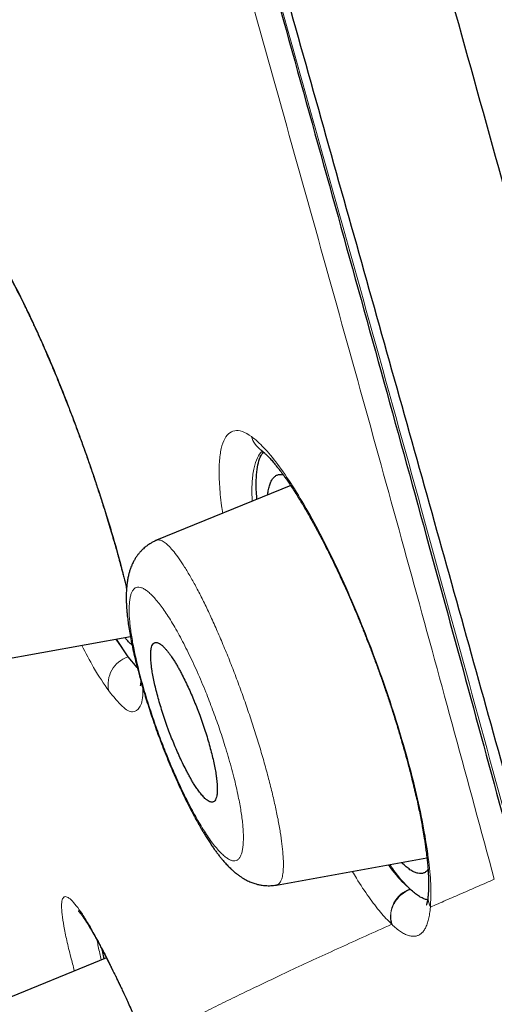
# Model space of a CAD drawing. Header units: millimetres. Extents: x 8 to 473, y 11 to 654.
# Tile 459 of 656: x 51 to 56, y 548 to 559. Entities that reach past the tile are written whole.
import ezdxf

# ---------------------------------------------------------------- set-up
doc = ezdxf.new("R2010")
doc.units = ezdxf.units.MM

msp = doc.modelspace()

# ---------------------------------------------------------------- linework, layer by layer
at = {"color": 7, "linetype": 'Continuous', "lineweight": 30}
for p, q in [((53.603, 553.994), (53.604, 553.994)), ((53.92, 553.617), (52.491, 553.035)), ((52.492, 553.033), (52.492, 553.033)), ((50.795, 551.757), (52.213, 552.011)), ((52.188, 551.795), (52.066, 551.985)), ((52.286, 551.682), (52.188, 551.795)), ((53.768, 549.369), (55.371, 549.657)), ((53.768, 549.37), (53.767, 549.37)), ((51.958, 548.595), (50.744, 548.1))]:
    msp.add_line(p, q, dxfattribs=at)
at = {"color": 8, "linetype": 'Continuous', "lineweight": 0}
msp.add_line((52.057, 551.983), (52.188, 551.795), dxfattribs=at)
at = {"color": 8, "linetype": 'Continuous', "lineweight": 0, "flags": 128}
msp.add_lwpolyline([(51.86, 548.789), (51.869, 548.765), (51.876, 548.75)], dxfattribs=at)
at = {"color": 8, "linetype": 'Continuous', "lineweight": 0}
for centre, radius, start, end in [((53.761, 554.213), 0.269, 195.7108, 234.2463), ((52.285, 551.501), 0.31, 108.3848, 192.522), ((55.297, 549.03), 0.315, 109.9743, 193.8954)]:
    msp.add_arc(centre, radius, start, end, dxfattribs=at)
at = {"color": 7, "linetype": 'Continuous', "lineweight": 30}
for points, knots in [([(58.202, 549.534), (57.862, 550.765), (57.187, 553.215), (56.139, 556.983), (55.088, 560.759), (54.032, 564.542), (52.868, 568.714), (51.593, 573.274), (50.21, 578.215), (48.669, 583.733), (46.969, 589.828), (45.117, 596.52), (43.263, 603.229), (41.411, 609.963), (39.868, 615.576), (38.639, 620.061), (37.715, 623.426), (36.794, 626.774), (35.881, 630.076), (35.038, 633.107), (34.275, 635.821), (33.602, 638.184), (32.993, 640.272), (32.461, 642.066), (31.999, 643.602), (31.535, 645.132), (31.094, 646.569), (30.691, 647.844), (30.372, 648.832), (30.132, 649.566), (29.971, 650.039), (29.877, 650.276), (29.854, 650.284), (29.843, 650.289)], [0, 0, 0, 0, 0.029391, 0.058493, 0.087392, 0.116132, 0.144774, 0.182186, 0.219469, 0.256616, 0.307044, 0.357403, 0.40799, 0.458823, 0.509908, 0.535608, 0.561495, 0.587604, 0.613988, 0.640698, 0.66321, 0.685981, 0.708765, 0.731267, 0.753498, 0.775519, 0.808251, 0.840746, 0.873094, 0.905384, 0.937655, 0.969811, 1, 1, 1, 1]), ([(81.989, 555.462), (81.933, 555.72), (81.821, 556.234), (81.651, 557.003), (81.479, 557.769), (81.306, 558.531), (81.132, 559.287), (80.96, 560.024), (80.791, 560.74), (80.624, 561.438), (80.456, 562.133), (80.288, 562.824), (80.103, 563.572), (79.901, 564.379), (79.683, 565.243), (79.463, 566.1), (79.243, 566.949), (79.022, 567.79), (78.799, 568.626), (78.576, 569.456), (78.352, 570.279), (78.128, 571.095), (77.903, 571.904), (77.677, 572.707), (77.45, 573.504), (77.224, 574.294), (76.99, 575.102), (76.748, 575.927), (76.498, 576.771), (76.248, 577.608), (75.997, 578.437), (75.754, 579.235), (75.518, 580.001), (75.29, 580.735), (75.063, 581.461), (74.835, 582.181), (74.608, 582.895), (74.381, 583.602), (74.161, 584.282), (73.948, 584.937), (73.74, 585.57), (73.533, 586.198), (73.327, 586.818), (73.122, 587.43), (72.918, 588.037), (72.714, 588.639), (72.51, 589.238), (72.306, 589.832), (72.103, 590.419), (71.901, 591.003), (71.703, 591.57), (71.509, 592.121), (71.321, 592.654), (71.133, 593.183), (70.946, 593.709), (70.761, 594.225), (70.58, 594.728), (70.402, 595.218), (70.226, 595.703), (70.051, 596.184), (69.874, 596.665), (69.684, 597.18), (69.481, 597.73), (69.264, 598.311), (69.048, 598.889), (68.832, 599.463), (68.617, 600.032), (68.402, 600.597), (68.189, 601.154), (67.978, 601.704), (67.768, 602.248), (67.559, 602.788), (67.351, 603.323), (67.144, 603.852), (66.938, 604.375), (66.735, 604.889), (66.534, 605.397), (66.335, 605.896), (66.138, 606.389), (65.948, 606.862), (65.766, 607.315), (65.59, 607.75), (65.415, 608.18), (65.242, 608.605), (65.071, 609.024), (64.905, 609.428), (64.745, 609.817), (64.591, 610.191), (64.44, 610.557), (64.292, 610.913), (64.147, 611.262), (64.005, 611.602), (63.865, 611.935), (63.726, 612.266), (63.588, 612.594), (63.451, 612.919), (63.318, 613.235), (63.188, 613.542), (63.062, 613.839), (62.939, 614.127), (62.82, 614.405), (62.705, 614.674), (62.594, 614.934), (62.487, 615.185), (62.383, 615.426), (62.284, 615.655), (62.191, 615.871), (62.103, 616.075), (62.018, 616.271), (61.936, 616.459), (61.854, 616.649), (61.772, 616.838), (61.689, 617.027), (61.612, 617.205), (61.539, 617.373), (61.47, 617.529), (61.407, 617.675), (61.348, 617.809), (61.293, 617.933), (61.249, 618.033), (61.215, 618.111), (61.19, 618.168), (61.166, 618.222), (61.143, 618.275), (61.12, 618.329), (61.093, 618.388), (61.063, 618.458), (61.027, 618.538), (60.987, 618.629), (60.944, 618.727), (60.898, 618.83), (60.852, 618.935), (60.805, 619.041), (60.758, 619.149), (60.707, 619.264), (60.652, 619.386), (60.594, 619.517), (60.533, 619.655), (60.466, 619.807), (60.392, 619.973), (60.312, 620.152), (60.227, 620.342), (60.138, 620.541), (60.045, 620.75), (59.947, 620.968), (59.845, 621.196), (59.738, 621.434), (59.626, 621.682), (59.511, 621.937), (59.392, 622.201), (59.269, 622.472), (59.141, 622.753), (59.018, 623.023), (58.9, 623.283), (58.788, 623.53), (58.672, 623.782), (58.554, 624.041), (58.432, 624.306), (58.308, 624.576), (58.182, 624.85), (58.031, 625.177), (57.858, 625.551), (57.664, 625.969), (57.473, 626.38), (57.284, 626.784), (57.098, 627.183), (56.914, 627.575), (56.733, 627.959), (56.557, 628.333), (56.384, 628.699), (56.215, 629.056), (56.05, 629.403), (55.888, 629.742), (55.731, 630.073), (55.577, 630.394), (55.427, 630.708), (55.28, 631.012), (55.138, 631.309), (54.995, 631.606), (54.852, 631.902), (54.708, 632.198), (54.57, 632.484), (54.436, 632.759), (54.305, 633.03), (54.172, 633.302), (54.035, 633.582), (53.894, 633.871), (53.748, 634.168), (53.599, 634.473), (53.446, 634.784), (53.289, 635.102), (53.128, 635.428), (52.977, 635.733), (52.836, 636.017), (52.706, 636.278), (52.593, 636.506), (52.496, 636.701), (52.416, 636.86), (52.339, 637.016), (52.26, 637.174), (52.181, 637.332), (52.102, 637.49), (52.028, 637.637), (51.96, 637.773), (51.897, 637.899), (51.841, 638.009), (51.793, 638.105), (51.752, 638.187), (51.715, 638.261), (51.681, 638.327), (51.653, 638.384), (51.629, 638.431), (51.609, 638.471), (51.59, 638.509), (51.568, 638.551), (51.542, 638.603), (51.511, 638.664), (51.476, 638.734), (51.437, 638.811), (51.395, 638.895), (51.348, 638.988), (51.298, 639.087), (51.243, 639.195), (51.185, 639.31), (51.123, 639.432), (51.057, 639.562), (50.983, 639.708), (50.901, 639.871), (50.809, 640.052), (50.711, 640.243), (50.602, 640.456), (50.482, 640.692), (50.352, 640.948), (50.217, 641.21), (50.08, 641.478), (49.939, 641.753), (49.794, 642.034), (49.641, 642.331), (49.479, 642.645), (49.309, 642.975), (49.135, 643.31), (48.958, 643.652), (48.791, 643.973), (48.634, 644.274), (48.522, 644.489), (48.442, 644.642), (48.396, 644.73), (48.352, 644.814), (48.311, 644.892), (48.274, 644.962), (48.242, 645.025), (48.213, 645.079), (48.189, 645.125), (48.169, 645.164), (48.15, 645.2), (48.13, 645.238), (48.106, 645.283), (48.078, 645.337), (48.045, 645.4), (48.007, 645.472), (47.965, 645.553), (47.919, 645.64), (47.869, 645.736), (47.816, 645.836), (47.76, 645.942), (47.703, 646.05), (47.646, 646.16), (47.589, 646.267), (47.514, 646.409), (47.424, 646.58), (47.318, 646.78), (47.218, 646.969), (47.123, 647.149), (47.034, 647.317), (46.95, 647.476), (46.868, 647.63), (46.785, 647.786), (46.699, 647.948), (46.61, 648.116), (46.517, 648.289), (46.442, 648.431), (46.384, 648.54), (46.344, 648.614), (46.305, 648.688), (46.267, 648.759), (46.233, 648.823), (46.203, 648.879), (46.179, 648.924), (46.159, 648.959), (46.145, 648.986), (46.132, 649.01), (46.119, 649.035), (46.102, 649.067), (46.08, 649.108), (46.052, 649.16), (46.019, 649.222), (45.981, 649.294), (45.937, 649.376), (45.887, 649.468), (45.833, 649.57), (45.773, 649.682), (45.709, 649.8), (45.643, 649.924), (45.595, 650.012), (45.569, 650.06), (45.567, 650.065)], [0, 0, 0, 0, 0.007759, 0.015478, 0.023164, 0.030829, 0.038451, 0.045998, 0.05306, 0.060089, 0.0671, 0.074083, 0.081006, 0.089773, 0.098535, 0.107216, 0.115789, 0.124309, 0.132792, 0.141224, 0.14958, 0.15787, 0.166105, 0.174282, 0.182407, 0.190471, 0.198443, 0.207128, 0.215758, 0.224323, 0.232814, 0.241236, 0.248845, 0.256386, 0.263828, 0.271222, 0.278595, 0.28587, 0.293041, 0.299599, 0.306144, 0.312632, 0.319038, 0.325358, 0.331615, 0.337853, 0.344065, 0.350215, 0.356302, 0.362352, 0.368366, 0.373974, 0.37951, 0.385005, 0.390484, 0.395929, 0.401107, 0.406216, 0.411262, 0.416261, 0.421265, 0.426335, 0.432403, 0.438505, 0.44457, 0.450546, 0.456551, 0.462469, 0.468307, 0.474077, 0.479792, 0.485463, 0.491094, 0.49667, 0.502177, 0.507603, 0.512948, 0.518217, 0.523415, 0.528549, 0.533199, 0.537798, 0.542347, 0.546846, 0.551287, 0.555637, 0.559697, 0.563664, 0.567537, 0.571319, 0.575017, 0.578633, 0.582172, 0.585635, 0.589181, 0.592639, 0.596003, 0.59927, 0.602437, 0.605503, 0.608467, 0.611332, 0.6141, 0.616772, 0.619351, 0.621836, 0.624094, 0.626272, 0.628367, 0.63038, 0.63231, 0.634436, 0.636452, 0.638357, 0.640151, 0.641834, 0.64338, 0.644818, 0.646148, 0.647371, 0.648022, 0.648638, 0.649218, 0.649764, 0.650317, 0.650953, 0.651671, 0.652557, 0.653543, 0.654597, 0.655703, 0.656861, 0.657959, 0.659107, 0.660336, 0.661651, 0.663051, 0.664537, 0.666108, 0.667935, 0.669866, 0.6719, 0.674038, 0.67628, 0.678626, 0.681078, 0.683635, 0.686299, 0.689067, 0.691889, 0.694811, 0.697833, 0.700954, 0.703553, 0.706215, 0.70894, 0.71173, 0.714584, 0.717504, 0.720487, 0.723468, 0.728082, 0.732609, 0.737047, 0.741397, 0.745744, 0.749996, 0.754153, 0.758215, 0.762182, 0.766053, 0.769829, 0.773511, 0.777101, 0.780599, 0.784007, 0.787324, 0.79055, 0.793684, 0.797025, 0.800253, 0.803369, 0.806371, 0.809258, 0.812221, 0.815282, 0.818443, 0.8217, 0.825054, 0.828442, 0.831923, 0.8355, 0.839172, 0.841979, 0.844841, 0.847759, 0.849506, 0.851272, 0.852997, 0.85464, 0.856489, 0.858223, 0.85984, 0.86134, 0.862724, 0.863991, 0.864981, 0.865884, 0.866702, 0.867432, 0.868067, 0.868588, 0.869009, 0.869387, 0.869823, 0.87042, 0.871101, 0.871868, 0.87272, 0.873656, 0.874677, 0.875783, 0.876972, 0.878245, 0.879601, 0.881039, 0.882559, 0.884455, 0.886463, 0.888583, 0.890816, 0.893582, 0.896428, 0.899341, 0.902328, 0.90539, 0.908528, 0.911738, 0.915348, 0.919036, 0.922795, 0.92662, 0.930511, 0.93361, 0.936756, 0.937754, 0.938757, 0.939724, 0.940602, 0.941391, 0.942092, 0.942703, 0.943226, 0.943659, 0.944004, 0.944449, 0.944961, 0.94554, 0.946278, 0.947103, 0.948014, 0.949012, 0.950096, 0.951267, 0.95245, 0.953705, 0.954959, 0.956186, 0.957387, 0.959781, 0.962059, 0.964222, 0.966268, 0.968199, 0.970015, 0.971717, 0.97352, 0.975387, 0.977322, 0.979326, 0.981398, 0.982246, 0.983105, 0.983975, 0.98481, 0.985553, 0.986201, 0.986755, 0.987125, 0.987437, 0.987692, 0.987945, 0.988313, 0.988798, 0.989402, 0.990123, 0.990961, 0.991917, 0.992991, 0.994181, 0.995488, 0.996912, 0.998319, 0.999823, 1, 1, 1, 1]), ([(56.468, 549.593), (56.192, 550.582), (55.641, 552.56), (54.786, 555.601), (53.922, 558.667), (53.05, 561.756), (52.173, 564.856), (51.127, 568.556), (49.911, 572.857), (48.524, 577.755), (47.079, 582.872), (45.573, 588.207), (44.013, 593.764), (42.455, 599.323), (40.901, 604.885), (39.353, 610.443), (38.069, 615.059), (37.052, 618.733), (36.292, 621.473), (35.541, 624.188), (34.799, 626.865), (34.074, 629.482), (33.431, 631.798), (32.87, 633.805), (32.389, 635.517), (31.939, 637.105), (31.477, 638.708), (31.022, 640.264), (30.588, 641.738), (30.184, 643.096), (29.816, 644.324), (29.486, 645.407), (29.208, 646.299), (28.981, 647.021), (28.788, 647.633), (28.642, 648.078), (28.554, 648.31), (28.52, 648.358), (28.517, 648.333), (28.516, 648.33)], [0, 0, 0, 0, 0.024071, 0.048104, 0.072112, 0.096094, 0.120057, 0.14401, 0.181625, 0.219217, 0.256778, 0.299411, 0.342024, 0.384667, 0.42736, 0.470092, 0.512863, 0.534269, 0.555696, 0.577149, 0.598626, 0.62013, 0.641658, 0.657824, 0.674003, 0.690188, 0.706369, 0.72792, 0.749445, 0.770942, 0.7967, 0.822431, 0.848155, 0.873874, 0.899589, 0.931721, 0.963814, 0.995862, 1, 1, 1, 1]), ([(47.893, 579.694), (48.249, 578.433), (49.188, 575.106), (50.706, 569.731), (52.199, 564.429), (53.438, 560.014), (54.427, 556.469), (55.384, 553.021), (55.985, 550.815), (56.277, 549.741)], [0, 0, 0, 0, 0.12436, 0.328273, 0.530799, 0.649647, 0.768348, 0.887271, 1, 1, 1, 1]), ([(50.597, 556.351), (50.603, 556.344), (50.614, 556.332), (50.63, 556.311), (50.645, 556.291), (50.659, 556.273), (50.671, 556.256), (50.685, 556.237), (50.702, 556.213), (50.722, 556.184), (50.741, 556.155), (50.758, 556.128), (50.774, 556.102), (50.791, 556.076), (50.809, 556.046), (50.828, 556.014), (50.849, 555.979), (50.878, 555.928), (50.916, 555.859), (50.966, 555.768), (51.018, 555.667), (51.062, 555.58), (51.096, 555.511), (51.119, 555.464), (51.142, 555.415), (51.165, 555.367), (51.185, 555.323), (51.202, 555.287), (51.216, 555.257), (51.227, 555.234), (51.236, 555.213), (51.246, 555.191), (51.258, 555.164), (51.273, 555.131), (51.297, 555.077), (51.329, 555.003), (51.368, 554.911), (51.408, 554.816), (51.449, 554.718), (51.491, 554.614), (51.536, 554.498), (51.586, 554.371), (51.637, 554.234), (51.688, 554.096), (51.738, 553.957), (51.786, 553.82), (51.832, 553.683), (51.877, 553.548), (51.917, 553.425), (51.951, 553.316), (51.981, 553.22), (52.008, 553.128), (52.033, 553.044), (52.054, 552.971), (52.071, 552.909), (52.086, 552.857), (52.097, 552.815), (52.107, 552.778), (52.117, 552.74), (52.128, 552.699), (52.14, 552.652), (52.153, 552.6), (52.164, 552.556), (52.17, 552.53), (52.172, 552.523)], [0, 0, 0, 0, 0.016639, 0.031477, 0.044513, 0.055745, 0.065224, 0.074187, 0.088279, 0.102379, 0.115872, 0.127517, 0.137791, 0.148371, 0.159803, 0.172088, 0.18515, 0.198624, 0.226089, 0.254959, 0.285124, 0.316412, 0.329014, 0.341789, 0.354741, 0.367596, 0.378791, 0.388074, 0.395442, 0.400894, 0.405256, 0.410514, 0.417151, 0.425167, 0.434567, 0.455278, 0.477326, 0.49813, 0.519993, 0.542917, 0.566903, 0.595451, 0.624906, 0.654212, 0.683327, 0.712249, 0.740975, 0.769505, 0.79784, 0.818871, 0.839797, 0.860282, 0.878816, 0.895216, 0.909476, 0.920952, 0.930522, 0.938398, 0.946971, 0.956942, 0.967648, 0.980349, 0.995044, 1, 1, 1, 1]), ([(53.561, 553.471), (53.559, 553.496), (53.552, 553.572), (53.552, 553.678), (53.561, 553.792), (53.581, 553.884), (53.605, 553.945), (53.626, 553.965), (53.632, 553.971)], [0, 0, 0, 0, 0.094576, 0.287548, 0.486563, 0.691888, 0.903635, 1, 1, 1, 1]), ([(53.604, 553.994), (53.606, 553.992), (53.611, 553.988), (53.619, 553.983), (53.625, 553.977), (53.631, 553.973), (53.635, 553.969), (53.641, 553.963), (53.649, 553.956), (53.661, 553.945), (53.674, 553.932), (53.691, 553.915), (53.708, 553.896), (53.726, 553.876), (53.743, 553.856), (53.759, 553.837), (53.773, 553.819), (53.786, 553.803), (53.799, 553.787), (53.814, 553.767), (53.833, 553.742), (53.856, 553.71), (53.882, 553.673), (53.912, 553.629), (53.946, 553.578), (53.978, 553.528), (54.006, 553.483), (54.027, 553.448), (54.047, 553.416), (54.064, 553.388), (54.077, 553.365), (54.088, 553.346), (54.098, 553.328), (54.11, 553.308), (54.122, 553.286), (54.143, 553.25), (54.17, 553.201), (54.204, 553.138), (54.237, 553.077), (54.268, 553.017), (54.309, 552.937), (54.36, 552.834), (54.415, 552.72), (54.462, 552.618), (54.503, 552.528), (54.545, 552.433), (54.589, 552.332), (54.635, 552.225), (54.681, 552.11), (54.727, 551.995), (54.773, 551.878), (54.816, 551.762), (54.86, 551.642), (54.904, 551.518), (54.948, 551.39), (54.99, 551.262), (55.03, 551.138), (55.068, 551.013), (55.105, 550.89), (55.139, 550.768), (55.17, 550.654), (55.198, 550.547), (55.223, 550.448), (55.245, 550.356), (55.265, 550.271), (55.282, 550.191), (55.298, 550.115), (55.312, 550.042), (55.322, 549.988), (55.328, 549.951), (55.332, 549.931), (55.335, 549.91), (55.339, 549.888), (55.343, 549.862), (55.348, 549.832), (55.353, 549.797), (55.358, 549.759), (55.364, 549.716), (55.369, 549.672), (55.374, 549.63), (55.377, 549.595), (55.38, 549.565), (55.382, 549.539), (55.384, 549.515), (55.385, 549.493), (55.386, 549.471), (55.387, 549.448), (55.388, 549.423), (55.388, 549.395), (55.389, 549.364), (55.388, 549.332), (55.387, 549.297), (55.385, 549.275), (55.384, 549.264)], [0, 0, 0, 0, 0.007328, 0.013636, 0.018922, 0.023185, 0.026425, 0.029201, 0.035802, 0.042511, 0.051085, 0.060422, 0.070246, 0.079493, 0.088371, 0.096567, 0.103424, 0.109013, 0.114705, 0.12095, 0.129947, 0.139893, 0.151095, 0.163855, 0.178174, 0.194054, 0.203069, 0.211981, 0.219772, 0.226418, 0.231918, 0.235493, 0.239435, 0.244121, 0.2493, 0.254388, 0.26846, 0.28157, 0.293715, 0.305225, 0.316792, 0.339743, 0.363007, 0.378287, 0.39372, 0.409737, 0.426568, 0.444222, 0.462715, 0.482066, 0.499721, 0.517995, 0.536826, 0.556222, 0.576191, 0.596462, 0.616067, 0.634931, 0.655589, 0.675294, 0.69405, 0.711859, 0.728723, 0.744644, 0.759661, 0.77399, 0.788083, 0.801941, 0.81535, 0.819702, 0.823832, 0.827738, 0.831999, 0.837394, 0.8438, 0.8513, 0.859877, 0.868441, 0.879855, 0.889813, 0.898318, 0.905419, 0.911976, 0.918311, 0.924424, 0.93004, 0.936572, 0.944023, 0.95242, 0.962149, 0.973327, 0.985946, 1, 1, 1, 1]), ([(53.675, 553.517), (53.677, 553.533), (53.682, 553.568), (53.693, 553.614), (53.708, 553.657), (53.727, 553.69), (53.75, 553.715), (53.776, 553.731), (53.806, 553.737), (53.828, 553.734), (53.839, 553.733)], [0, 0, 0, 0, 0.099356, 0.228322, 0.357224, 0.486018, 0.614673, 0.743187, 0.871624, 1, 1, 1, 1]), ([(52.491, 553.035), (52.48, 553.03), (52.457, 553.02), (52.426, 553.002), (52.397, 552.983), (52.372, 552.964), (52.349, 552.944), (52.326, 552.921), (52.303, 552.896), (52.287, 552.874), (52.274, 552.856), (52.264, 552.84), (52.255, 552.825), (52.245, 552.807), (52.235, 552.786), (52.224, 552.761), (52.214, 552.737), (52.208, 552.717), (52.202, 552.699), (52.198, 552.683), (52.191, 552.659), (52.184, 552.624), (52.177, 552.578), (52.172, 552.53), (52.169, 552.482), (52.168, 552.438), (52.169, 552.395), (52.17, 552.354), (52.173, 552.312), (52.176, 552.272), (52.181, 552.223), (52.188, 552.163), (52.199, 552.089), (52.213, 552.008), (52.23, 551.92), (52.251, 551.826), (52.274, 551.727), (52.301, 551.622), (52.331, 551.512), (52.362, 551.406), (52.393, 551.307), (52.423, 551.214), (52.455, 551.12), (52.489, 551.023), (52.525, 550.925), (52.563, 550.825), (52.603, 550.725), (52.642, 550.631), (52.678, 550.545), (52.712, 550.469), (52.745, 550.398), (52.775, 550.333), (52.807, 550.267), (52.84, 550.202), (52.872, 550.139), (52.9, 550.086), (52.923, 550.046), (52.94, 550.014), (52.956, 549.987), (52.973, 549.957), (52.992, 549.925), (53.015, 549.888), (53.04, 549.848), (53.067, 549.807), (53.093, 549.769), (53.117, 549.735), (53.141, 549.704), (53.16, 549.678), (53.176, 549.658), (53.188, 549.644), (53.202, 549.628), (53.217, 549.611), (53.233, 549.593), (53.25, 549.575), (53.266, 549.559), (53.286, 549.539), (53.311, 549.516), (53.34, 549.492), (53.369, 549.47), (53.397, 549.451), (53.423, 549.435), (53.449, 549.421), (53.472, 549.41), (53.494, 549.4), (53.516, 549.392), (53.54, 549.384), (53.57, 549.375), (53.608, 549.367), (53.655, 549.362), (53.71, 549.361), (53.747, 549.366), (53.767, 549.369)], [0, 0, 0, 0, 0.0082776, 0.0162406, 0.0238534, 0.0308744, 0.0372805, 0.0451929, 0.0532459, 0.0599887, 0.0646529, 0.0691448, 0.0735393, 0.0782206, 0.084479, 0.0923507, 0.0993241, 0.1048995, 0.1098279, 0.1143959, 0.1188588, 0.1315451, 0.1452318, 0.1598421, 0.174063, 0.1871216, 0.1981474, 0.2099254, 0.2212801, 0.2320187, 0.2418668, 0.2587312, 0.2770573, 0.296273, 0.316041, 0.3363576, 0.3572329, 0.3786776, 0.4007469, 0.4234544, 0.4409035, 0.4587089, 0.4768716, 0.4953954, 0.5142891, 0.5335649, 0.5532159, 0.5732495, 0.5895603, 0.6055944, 0.6206704, 0.6347846, 0.6479354, 0.6647242, 0.6796174, 0.69261, 0.7036968, 0.7100558, 0.7171057, 0.7249213, 0.7335672, 0.743515, 0.7556169, 0.7685429, 0.7804005, 0.7911607, 0.8017646, 0.8124181, 0.8181457, 0.8233356, 0.8287347, 0.8354557, 0.8431517, 0.8502681, 0.8566958, 0.863788, 0.8747969, 0.8865281, 0.8970296, 0.9064333, 0.9149106, 0.9226216, 0.929727, 0.9355512, 0.9411116, 0.9468981, 0.9541934, 0.9630947, 0.973738, 0.9860779, 1, 1, 1, 1]), ([(52.23, 551.921), (52.224, 551.926), (52.207, 551.941), (52.181, 551.968), (52.162, 551.992), (52.155, 552.001)], [0, 0, 0, 0, 0.2820183, 0.7507471, 1, 1, 1, 1]), ([(53.095, 550.253), (53.101, 550.256), (53.112, 550.263), (53.125, 550.286), (53.133, 550.316), (53.137, 550.349), (53.138, 550.382), (53.138, 550.412), (53.136, 550.444), (53.133, 550.478), (53.129, 550.512), (53.123, 550.558), (53.113, 550.615), (53.098, 550.687), (53.08, 550.763), (53.059, 550.842), (53.036, 550.924), (53.014, 550.993), (52.996, 551.048), (52.982, 551.09), (52.967, 551.132), (52.948, 551.185), (52.923, 551.249), (52.893, 551.324), (52.861, 551.4), (52.827, 551.475), (52.791, 551.549), (52.764, 551.603), (52.745, 551.639), (52.734, 551.659), (52.724, 551.678), (52.713, 551.697), (52.702, 551.715), (52.692, 551.733), (52.68, 551.752), (52.666, 551.774), (52.65, 551.797), (52.634, 551.821), (52.616, 551.845), (52.597, 551.868), (52.578, 551.89), (52.557, 551.912), (52.535, 551.93), (52.514, 551.942), (52.5, 551.947), (52.492, 551.948), (52.488, 551.948), (52.484, 551.948), (52.48, 551.948), (52.477, 551.947), (52.474, 551.947), (52.466, 551.944), (52.455, 551.935), (52.442, 551.913), (52.434, 551.883), (52.43, 551.85), (52.429, 551.817), (52.429, 551.787), (52.431, 551.755), (52.434, 551.721), (52.438, 551.687), (52.444, 551.641), (52.454, 551.584), (52.469, 551.512), (52.488, 551.437), (52.508, 551.358), (52.532, 551.276), (52.554, 551.207), (52.572, 551.151), (52.586, 551.109), (52.601, 551.067), (52.62, 551.014), (52.645, 550.95), (52.675, 550.875), (52.707, 550.799), (52.741, 550.724), (52.777, 550.65), (52.804, 550.596), (52.823, 550.56), (52.834, 550.54), (52.844, 550.521), (52.855, 550.502), (52.865, 550.484), (52.876, 550.466), (52.887, 550.447), (52.9, 550.428), (52.913, 550.407), (52.928, 550.386), (52.943, 550.365), (52.958, 550.345), (52.975, 550.325), (52.991, 550.306), (53.01, 550.287), (53.031, 550.27), (53.05, 550.258), (53.065, 550.252), (53.078, 550.25), (53.087, 550.25), (53.093, 550.252), (53.095, 550.253)], [0, 0, 0, 0, 0.017778, 0.034945, 0.051501, 0.06745, 0.077749, 0.087779, 0.097541, 0.107037, 0.116267, 0.125232, 0.140987, 0.156691, 0.172348, 0.187966, 0.20355, 0.219108, 0.226882, 0.234651, 0.242416, 0.25018, 0.264051, 0.278414, 0.293273, 0.30863, 0.32449, 0.340855, 0.345626, 0.350439, 0.355293, 0.360189, 0.365127, 0.370106, 0.375128, 0.38196, 0.38949, 0.39772, 0.406648, 0.416276, 0.426602, 0.437627, 0.45322, 0.467012, 0.479002, 0.482634, 0.486062, 0.489285, 0.492304, 0.495119, 0.497729, 0.500135, 0.517815, 0.534903, 0.551399, 0.567307, 0.577588, 0.587609, 0.597371, 0.606874, 0.616121, 0.625111, 0.640828, 0.656506, 0.67215, 0.687768, 0.703365, 0.718948, 0.726739, 0.734528, 0.742317, 0.750106, 0.763975, 0.778337, 0.793196, 0.808555, 0.824417, 0.840786, 0.845559, 0.850373, 0.855228, 0.860126, 0.865065, 0.870046, 0.875069, 0.881068, 0.887585, 0.894619, 0.902169, 0.910238, 0.918823, 0.927926, 0.937546, 0.951856, 0.964606, 0.975795, 0.985424, 0.993493, 1, 1, 1, 1]), ([(52.324, 551.54), (52.324, 551.539), (52.324, 551.534), (52.323, 551.527), (52.323, 551.519), (52.322, 551.511), (52.321, 551.504), (52.32, 551.498), (52.319, 551.494), (52.319, 551.491), (52.318, 551.488), (52.318, 551.487), (52.318, 551.487), (52.318, 551.487)], [0, 0, 0, 0, 0.044473, 0.134694, 0.238147, 0.354759, 0.468006, 0.562841, 0.640112, 0.720068, 0.848987, 0.994669, 1, 1, 1, 1]), ([(55.19, 549.327), (55.158, 549.359), (55.096, 549.423), (55.023, 549.515), (54.982, 549.577), (54.976, 549.586)], [0, 0, 0, 0, 0.466069, 0.920471, 1, 1, 1, 1]), ([(55.337, 549.497), (55.327, 549.494), (55.308, 549.489), (55.275, 549.492), (55.239, 549.504), (55.201, 549.524), (55.159, 549.554), (55.126, 549.582), (55.105, 549.603), (55.1, 549.608)], [0, 0, 0, 0, 0.158637, 0.316932, 0.47497, 0.63281, 0.790482, 0.948003, 1, 1, 1, 1]), ([(55.382, 549.534), (55.376, 549.526), (55.363, 549.51), (55.346, 549.501), (55.337, 549.497)], [0, 0, 0, 0, 0.45366, 1, 1, 1, 1]), ([(55.378, 549.212), (55.371, 549.213), (55.352, 549.216), (55.32, 549.23), (55.28, 549.252), (55.238, 549.283), (55.208, 549.31), (55.193, 549.323)], [0, 0, 0, 0, 0.134646, 0.34958, 0.564513, 0.782257, 1, 1, 1, 1]), ([(55.384, 549.264), (55.383, 549.257), (55.382, 549.243), (55.38, 549.226), (55.378, 549.212), (55.376, 549.202), (55.374, 549.194), (55.373, 549.189), (55.372, 549.184), (55.371, 549.178), (55.369, 549.173), (55.368, 549.168), (55.366, 549.164), (55.365, 549.161), (55.365, 549.159), (55.364, 549.158), (55.364, 549.157), (55.364, 549.157), (55.364, 549.157), (55.365, 549.159), (55.365, 549.159)], [0, 0, 0, 0, 0.098902, 0.187575, 0.266128, 0.332928, 0.376136, 0.411238, 0.447782, 0.494083, 0.551329, 0.61222, 0.66412, 0.706751, 0.743091, 0.783539, 0.828991, 0.903835, 0.985596, 1, 1, 1, 1]), ([(51.657, 549.095), (51.657, 549.095), (51.657, 549.095), (51.659, 549.093), (51.661, 549.09), (51.666, 549.086), (51.671, 549.08), (51.676, 549.073), (51.683, 549.064), (51.693, 549.052), (51.703, 549.038), (51.714, 549.021), (51.726, 549.004), (51.737, 548.987), (51.749, 548.969), (51.762, 548.947), (51.778, 548.922), (51.796, 548.892), (51.815, 548.859), (51.836, 548.823), (51.856, 548.787), (51.87, 548.762), (51.876, 548.75)], [0, 0, 0, 0, 0.031942, 0.066645, 0.105088, 0.147302, 0.190542, 0.227927, 0.276032, 0.323309, 0.375955, 0.430809, 0.481533, 0.52793, 0.573075, 0.623927, 0.680766, 0.743611, 0.810698, 0.876038, 0.93914, 1, 1, 1, 1]), ([(51.876, 548.75), (51.885, 548.733), (51.902, 548.702), (51.927, 548.654), (51.95, 548.609), (51.972, 548.567), (51.991, 548.529), (52.008, 548.494), (52.023, 548.464), (52.037, 548.437), (52.05, 548.41), (52.065, 548.379), (52.083, 548.342), (52.103, 548.299), (52.127, 548.249), (52.153, 548.194), (52.182, 548.131), (52.213, 548.062), (52.248, 547.986), (52.272, 547.931), (52.285, 547.903)], [0, 0, 0, 0, 0.075093, 0.143912, 0.206486, 0.262838, 0.312989, 0.356224, 0.393509, 0.424857, 0.454729, 0.491245, 0.534016, 0.58302, 0.638234, 0.69963, 0.765916, 0.838099, 0.916141, 1, 1, 1, 1]), ([(51.908, 548.69), (51.911, 548.678), (51.917, 548.647), (51.927, 548.607), (51.932, 548.584)], [0, 0, 0, 0, 0.409466, 1, 1, 1, 1])]:
    msp.add_open_spline(points, degree=3, knots=knots, dxfattribs=at)
at = {"color": 8, "linetype": 'Continuous', "lineweight": 0}
for points, knots in [([(56.088, 549.43), (55.807, 550.466), (55.246, 552.531), (54.358, 555.727), (53.454, 558.95), (52.535, 562.206), (51.4, 566.214), (50.046, 570.976), (48.48, 576.48), (46.919, 581.983), (45.364, 587.484), (43.824, 592.988), (42.296, 598.497), (40.774, 604.006), (39.263, 609.507), (38.015, 614.071), (37.026, 617.697), (36.287, 620.4), (35.554, 623.08), (34.828, 625.725), (34.117, 628.308), (33.484, 630.59), (32.932, 632.567), (32.458, 634.25), (32.013, 635.802), (31.557, 637.365), (31.104, 638.888), (30.667, 640.332), (30.259, 641.662), (29.887, 642.862), (29.554, 643.918), (29.276, 644.787), (29.048, 645.492), (28.854, 646.078), (28.705, 646.502), (28.61, 646.725), (28.567, 646.76), (28.566, 646.713), (28.565, 646.69)], [0, 0, 0, 0, 0.025271, 0.050346, 0.075374, 0.10043, 0.125558, 0.167467, 0.209328, 0.251153, 0.292949, 0.334745, 0.37655, 0.418397, 0.460239, 0.502006, 0.522864, 0.543733, 0.56466, 0.585667, 0.606667, 0.627627, 0.6434, 0.659229, 0.674917, 0.690507, 0.711359, 0.732342, 0.753313, 0.778317, 0.803351, 0.828495, 0.85353, 0.878405, 0.909341, 0.940221, 0.971121, 1, 1, 1, 1]), ([(43.222, 641.924), (43.429, 641.22), (43.842, 639.813), (44.561, 637.421), (45.328, 634.893), (46.139, 632.249), (46.976, 629.531), (47.831, 626.76), (48.7, 623.955), (49.868, 620.185), (51.338, 615.435), (53.103, 609.708), (54.865, 603.966), (56.623, 598.217), (58.369, 592.464), (60.101, 586.706), (61.828, 580.945), (63.36, 575.824), (64.698, 571.35), (65.842, 567.525), (66.981, 563.716), (68.114, 559.937), (69.24, 556.199), (69.977, 553.787), (70.345, 552.581)], [0, 0, 0, 0, 0.031233, 0.062471, 0.093713, 0.124957, 0.156205, 0.187455, 0.218706, 0.249958, 0.31246, 0.374963, 0.437468, 0.499977, 0.562484, 0.624991, 0.687498, 0.750002, 0.791673, 0.833342, 0.87501, 0.916677, 0.958341, 1, 1, 1, 1]), ([(48.537, 639.798), (48.568, 639.695), (48.629, 639.487), (48.725, 639.167), (48.823, 638.84), (48.923, 638.507), (49.026, 638.167), (49.132, 637.822), (49.243, 637.459), (49.359, 637.078), (49.481, 636.68), (49.605, 636.276), (49.731, 635.868), (49.861, 635.447), (49.995, 635.012), (50.134, 634.564), (50.274, 634.111), (50.416, 633.654), (50.559, 633.193), (50.712, 632.701), (50.874, 632.178), (51.046, 631.623), (51.22, 631.064), (51.392, 630.511), (51.562, 629.964), (51.729, 629.423), (51.898, 628.881), (52.067, 628.336), (52.236, 627.789), (52.416, 627.208), (52.607, 626.592), (52.809, 625.941), (53.011, 625.288), (53.226, 624.592), (53.454, 623.852), (53.696, 623.068), (53.938, 622.283), (54.18, 621.496), (54.422, 620.708), (54.683, 619.859), (54.961, 618.951), (55.257, 617.984), (55.553, 617.014), (55.849, 616.043), (56.144, 615.071), (56.44, 614.098), (56.745, 613.092), (57.059, 612.052), (57.384, 610.978), (57.708, 609.904), (58.031, 608.829), (58.384, 607.655), (58.766, 606.381), (59.177, 605.007), (59.587, 603.633), (59.997, 602.258), (60.406, 600.882), (60.814, 599.506), (61.237, 598.078), (61.674, 596.597), (62.126, 595.063), (62.576, 593.529), (63.025, 591.994), (63.474, 590.459), (63.921, 588.924), (64.368, 587.388), (64.797, 585.913), (65.208, 584.5), (65.6, 583.148), (65.992, 581.795), (66.356, 580.539), (66.691, 579.38), (66.998, 578.317), (67.305, 577.255), (67.604, 576.219), (67.895, 575.21), (68.178, 574.227), (68.462, 573.245), (68.744, 572.264), (69.027, 571.283), (69.309, 570.302), (69.584, 569.35), (69.85, 568.426), (70.108, 567.53), (70.365, 566.635), (70.623, 565.741), (70.88, 564.849), (71.124, 564.001), (71.356, 563.197), (71.575, 562.437), (71.794, 561.679), (72.013, 560.922), (72.232, 560.168), (72.45, 559.417), (72.651, 558.721), (72.838, 558.082), (73.008, 557.498), (73.178, 556.917), (73.348, 556.338), (73.517, 555.762), (73.686, 555.189), (73.799, 554.81), (73.855, 554.62)], [0, 0, 0, 0, 0.005, 0.009999, 0.014999, 0.02, 0.024999, 0.029999, 0.034999, 0.0405, 0.045999, 0.051498, 0.056998, 0.062498, 0.068332, 0.074165, 0.079999, 0.085832, 0.091665, 0.097499, 0.104374, 0.111248, 0.118123, 0.124998, 0.131532, 0.138065, 0.144598, 0.151131, 0.157664, 0.164198, 0.171898, 0.179598, 0.187298, 0.194998, 0.204165, 0.213331, 0.222498, 0.231665, 0.240831, 0.249998, 0.261198, 0.272398, 0.283598, 0.294798, 0.305998, 0.317198, 0.328398, 0.340718, 0.353039, 0.365359, 0.37768, 0.39, 0.405713, 0.421427, 0.437141, 0.452856, 0.468571, 0.484286, 0.5, 0.517499, 0.534999, 0.552499, 0.569999, 0.587499, 0.604999, 0.622499, 0.639999, 0.655399, 0.6708, 0.6862, 0.7016, 0.7137, 0.725801, 0.737901, 0.750001, 0.7612, 0.7724, 0.7836, 0.794799, 0.805999, 0.817199, 0.828399, 0.838666, 0.848933, 0.8592, 0.869467, 0.879733, 0.89, 0.8988, 0.9076, 0.9164, 0.925199, 0.933999, 0.942799, 0.9516, 0.958515, 0.965429, 0.972343, 0.979257, 0.98617, 0.993087, 1, 1, 1, 1]), ([(51.585, 566.606), (51.686, 566.251), (52.178, 564.519), (53.053, 561.433), (54.199, 557.363), (55.305, 553.407), (55.99, 550.891), (56.323, 549.667)], [0, 0, 0, 0, 0.061439, 0.299558, 0.537131, 0.77501, 1, 1, 1, 1]), ([(50.543, 556.45), (50.596, 556.383), (50.701, 556.25), (50.892, 555.927), (51.096, 555.532), (51.31, 555.068), (51.523, 554.553), (51.726, 554.01), (51.912, 553.463), (52.067, 552.958), (52.14, 552.667), (52.173, 552.536)], [0, 0, 0, 0, 0.11366, 0.226848, 0.339881, 0.45311, 0.56652, 0.679905, 0.793252, 0.906566, 1, 1, 1, 1]), ([(53.197, 553.322), (53.192, 553.349), (53.174, 553.463), (53.16, 553.635), (53.155, 553.83), (53.171, 553.984), (53.204, 554.099), (53.254, 554.174), (53.321, 554.207), (53.402, 554.201), (53.469, 554.16), (53.502, 554.14)], [0, 0, 0, 0, 0.0369896, 0.1570518, 0.2769622, 0.3968903, 0.5170139, 0.6373888, 0.7579991, 0.8788401, 1, 1, 1, 1]), ([(53.502, 554.14), (53.545, 554.104), (53.631, 554.033), (53.829, 553.791), (54.102, 553.367), (54.391, 552.802), (54.615, 552.295), (54.777, 551.892), (54.928, 551.478), (55.062, 551.065), (55.179, 550.663), (55.275, 550.28), (55.347, 549.927), (55.394, 549.613), (55.418, 549.34), (55.411, 549.202), (55.408, 549.133)], [0, 0, 0, 0, 0.063106, 0.125762, 0.250129, 0.374095, 0.436365, 0.49912, 0.561978, 0.624479, 0.686923, 0.749525, 0.812176, 0.874773, 0.937383, 1, 1, 1, 1]), ([(53.621, 553.981), (53.62, 553.98), (53.596, 553.969), (53.564, 553.914), (53.526, 553.813), (53.509, 553.67), (53.504, 553.548), (53.511, 553.465), (53.512, 553.451)], [0, 0, 0, 0, 0.012634, 0.24822, 0.483325, 0.718114, 0.952632, 1, 1, 1, 1]), ([(52.492, 553.033), (52.497, 553.035), (52.511, 553.042), (52.541, 553.035), (52.581, 553.012), (52.627, 552.971), (52.677, 552.914), (52.732, 552.841), (52.79, 552.752), (52.852, 552.649), (52.917, 552.532), (52.984, 552.402), (53.052, 552.26), (53.121, 552.109), (53.19, 551.949), (53.26, 551.781), (53.328, 551.607), (53.394, 551.429), (53.457, 551.249), (53.518, 551.068), (53.574, 550.889), (53.627, 550.712), (53.674, 550.541), (53.717, 550.374), (53.754, 550.216), (53.786, 550.066), (53.81, 549.928), (53.828, 549.804), (53.839, 549.694), (53.843, 549.599), (53.841, 549.52), (53.832, 549.456), (53.816, 549.409), (53.795, 549.379), (53.776, 549.373), (53.768, 549.37)], [0, 0, 0, 0, 0.0160039, 0.0469689, 0.077763, 0.1084582, 0.1391154, 0.1697892, 0.2005321, 0.2313981, 0.2622652, 0.2930579, 0.3238138, 0.3545577, 0.3853089, 0.416087, 0.4469198, 0.477848, 0.5087388, 0.5395284, 0.570282, 0.6010525, 0.6318864, 0.66283, 0.6939353, 0.7252635, 0.7564917, 0.787439, 0.8182101, 0.848892, 0.8795579, 0.9102713, 0.9410909, 0.9720735, 1, 1, 1, 1]), ([(52.237, 552.499), (52.232, 552.49), (52.221, 552.471), (52.211, 552.431), (52.203, 552.385), (52.2, 552.33), (52.199, 552.271), (52.202, 552.21), (52.208, 552.147), (52.216, 552.081), (52.227, 552.009), (52.24, 551.933), (52.257, 551.848), (52.278, 551.753), (52.304, 551.649), (52.332, 551.54), (52.364, 551.429), (52.396, 551.323), (52.429, 551.221), (52.461, 551.125), (52.495, 551.029), (52.529, 550.934), (52.566, 550.839), (52.605, 550.74), (52.648, 550.636), (52.695, 550.529), (52.742, 550.425), (52.789, 550.325), (52.837, 550.229), (52.885, 550.139), (52.932, 550.055), (52.978, 549.977), (53.023, 549.906), (53.067, 549.842), (53.109, 549.786), (53.149, 549.739), (53.187, 549.699), (53.223, 549.668), (53.256, 549.645), (53.287, 549.63), (53.314, 549.625), (53.339, 549.628), (53.361, 549.64), (53.379, 549.662), (53.394, 549.692), (53.405, 549.73), (53.412, 549.777), (53.416, 549.831), (53.417, 549.89), (53.414, 549.951), (53.409, 550.014), (53.401, 550.082), (53.391, 550.154), (53.377, 550.23), (53.361, 550.316), (53.34, 550.412), (53.314, 550.517), (53.286, 550.626), (53.254, 550.737), (53.222, 550.844), (53.19, 550.946), (53.158, 551.041), (53.124, 551.137), (53.089, 551.233), (53.053, 551.327), (53.014, 551.427), (52.97, 551.531), (52.924, 551.639), (52.876, 551.742), (52.828, 551.842), (52.78, 551.937), (52.733, 552.027), (52.686, 552.111), (52.639, 552.189), (52.594, 552.259), (52.551, 552.321), (52.508, 552.376), (52.468, 552.424), (52.43, 552.463), (52.394, 552.495), (52.36, 552.518), (52.329, 552.532), (52.301, 552.538), (52.276, 552.535), (52.254, 552.523), (52.243, 552.507), (52.237, 552.499)], [0, 0, 0, 0, 0.012572, 0.025118, 0.037639, 0.050137, 0.062612, 0.072993, 0.083363, 0.093727, 0.104093, 0.11447, 0.124859, 0.13734, 0.149836, 0.162341, 0.174846, 0.187343, 0.197747, 0.208138, 0.218514, 0.228879, 0.239238, 0.249599, 0.262042, 0.2745, 0.286974, 0.299466, 0.311972, 0.324493, 0.337031, 0.349589, 0.362175, 0.374749, 0.387288, 0.399803, 0.412302, 0.424789, 0.437269, 0.449749, 0.462236, 0.474739, 0.48727, 0.499801, 0.512313, 0.52481, 0.537297, 0.549777, 0.562255, 0.572659, 0.583073, 0.593507, 0.60397, 0.614471, 0.624964, 0.637532, 0.650081, 0.662612, 0.675125, 0.687619, 0.698016, 0.7084, 0.718774, 0.729142, 0.739511, 0.749889, 0.762357, 0.774844, 0.787346, 0.799857, 0.812368, 0.824873, 0.837365, 0.849843, 0.862307, 0.874769, 0.887234, 0.899707, 0.912189, 0.92468, 0.937182, 0.949697, 0.962231, 0.974793, 0.987398, 1, 1, 1, 1]), ([(51.983, 551.434), (51.931, 551.509), (51.842, 551.638), (51.737, 551.836), (51.694, 551.918)], [0, 0, 0, 0, 0.583387, 1, 1, 1, 1]), ([(52.343, 551.475), (52.344, 551.454), (52.349, 551.344), (52.315, 551.246), (52.243, 551.193), (52.133, 551.248), (52.033, 551.372), (51.983, 551.434)], [0, 0, 0, 0, 0.055428, 0.291111, 0.527243, 0.763646, 1, 1, 1, 1]), ([(54.962, 549.583), (54.981, 549.556), (55.064, 549.441), (55.135, 549.376), (55.19, 549.326)], [0, 0, 0, 0, 0.238747, 1, 1, 1, 1]), ([(54.992, 548.955), (54.954, 548.993), (54.878, 549.071), (54.752, 549.239), (54.651, 549.387), (54.591, 549.49), (54.576, 549.514)], [0, 0, 0, 0, 0.303144, 0.605282, 0.90685, 1, 1, 1, 1]), ([(56.088, 549.43), (56.03, 549.404), (55.913, 549.354), (55.741, 549.279), (55.572, 549.206), (55.463, 549.158), (55.408, 549.133)], [0, 0, 0, 0, 0.249981, 0.499975, 0.749982, 1, 1, 1, 1]), ([(51.617, 548.456), (51.604, 548.506), (51.572, 548.623), (51.534, 548.783), (51.503, 548.935), (51.484, 549.059), (51.478, 549.153), (51.485, 549.216), (51.505, 549.247), (51.537, 549.246), (51.58, 549.215), (51.635, 549.154), (51.7, 549.062), (51.774, 548.943), (51.832, 548.84), (51.86, 548.789)], [0, 0, 0, 0, 0.057078, 0.135534, 0.213957, 0.292395, 0.370942, 0.449511, 0.52802, 0.606557, 0.685146, 0.76378, 0.842446, 0.921161, 1, 1, 1, 1]), ([(55.193, 549.323), (55.16, 549.306), (55.108, 549.281), (55.054, 549.223), (55.019, 549.172), (54.996, 549.116), (54.98, 549.04), (54.99, 548.986), (54.996, 548.951)], [0, 0, 0, 0, 0.239453, 0.368359, 0.500003, 0.631646, 0.760551, 1, 1, 1, 1]), ([(55.385, 549.263), (55.384, 549.253), (55.379, 549.209), (55.396, 549.166), (55.408, 549.133)], [0, 0, 0, 0, 0.228449, 1, 1, 1, 1]), ([(55.408, 549.133), (55.405, 549.11), (55.4, 549.064), (55.389, 549.005), (55.373, 548.953), (55.355, 548.91), (55.333, 548.875), (55.307, 548.849), (55.278, 548.832), (55.247, 548.823), (55.212, 548.823), (55.174, 548.831), (55.134, 548.848), (55.09, 548.873), (55.044, 548.907), (55.012, 548.936), (54.996, 548.951)], [0, 0, 0, 0, 0.071642, 0.143119, 0.214655, 0.286139, 0.357266, 0.428434, 0.499885, 0.571507, 0.642703, 0.713714, 0.785144, 0.856763, 0.9283, 1, 1, 1, 1]), ([(54.996, 548.951), (54.902, 548.909), (54.714, 548.825), (54.447, 548.704), (54.19, 548.586), (53.944, 548.472), (53.709, 548.361), (53.485, 548.255), (53.272, 548.152), (53.071, 548.052), (52.881, 547.956), (52.702, 547.864), (52.533, 547.776), (52.43, 547.72), (52.379, 547.692)], [0, 0, 0, 0, 0.083321, 0.166648, 0.249978, 0.333311, 0.416647, 0.499985, 0.583323, 0.666661, 0.749999, 0.833335, 0.916668, 1, 1, 1, 1]), ([(51.86, 548.789), (51.876, 548.76), (51.906, 548.703), (51.955, 548.609), (52.005, 548.508), (52.057, 548.402), (52.111, 548.29), (52.166, 548.173), (52.221, 548.051), (52.259, 547.965), (52.278, 547.923)], [0, 0, 0, 0, 0.1253464, 0.250316, 0.3752786, 0.5006059, 0.6254645, 0.7505088, 0.8755716, 1, 1, 1, 1]), ([(51.86, 548.779), (51.86, 548.779), (51.865, 548.741), (51.879, 548.672), (51.898, 548.596), (51.903, 548.572)], [0, 0, 0, 0, 0.015529, 0.701411, 1, 1, 1, 1])]:
    msp.add_open_spline(points, degree=3, knots=knots, dxfattribs=at)

doc.saveas('drawing.dxf')
